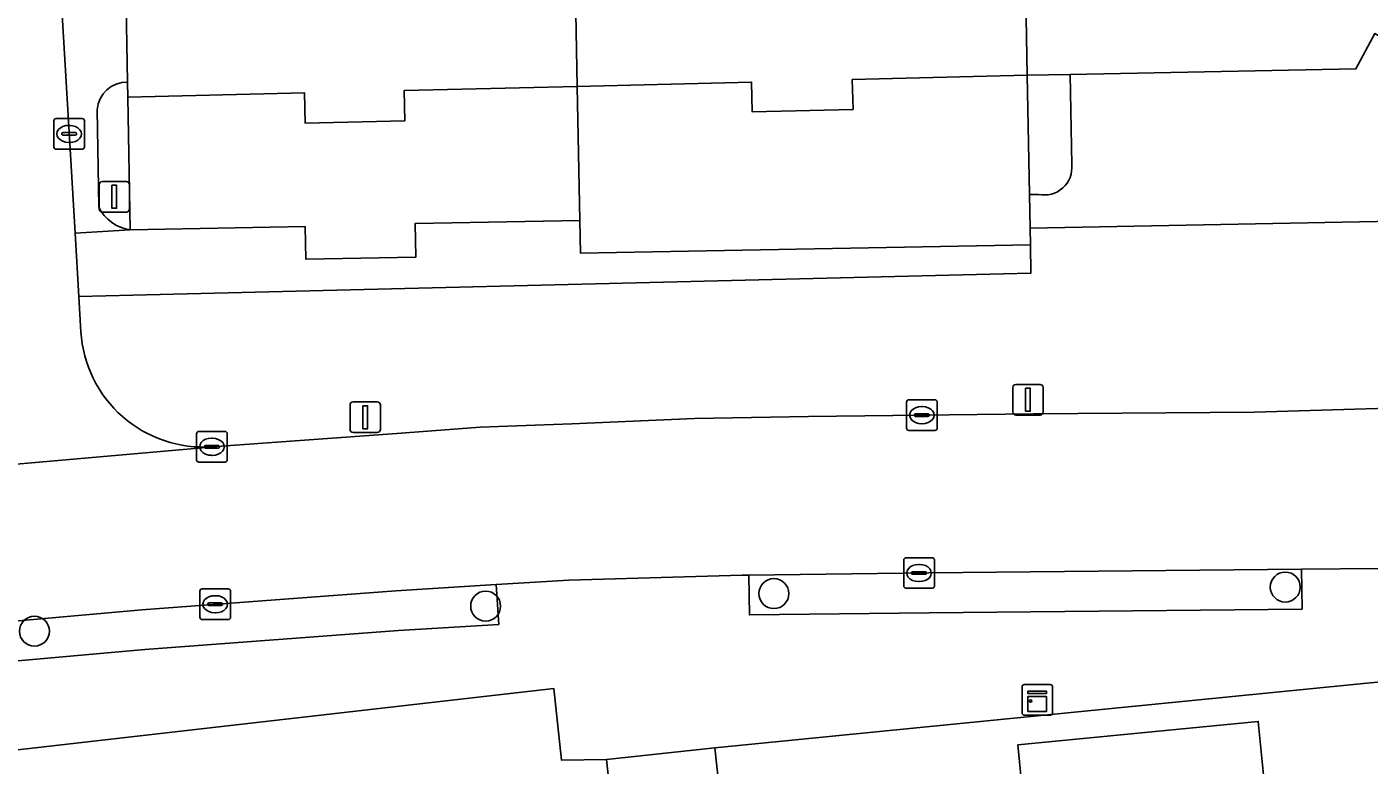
# Model space of a CAD drawing. Extents: x 158455 to 159797, y 387218 to 388672.
# Drawn here: x 159211.26 to 159255.07, y 388111.88 to 388135.99 of the extents above; entities that cross this region are included whole.
import ezdxf

# ---------------------------------------------------------------- set-up
doc = ezdxf.new("R2010")
doc.units = 0
for name, color, linetype in [('IMGEO_Boom', 7, 'Continuous'), ('IMGEO_Erf', 7, 'Continuous'), ('IMGEO_Kast', 7, 'Continuous'), ('IMGEO_Kolk', 7, 'Continuous'), ('IMGEO_Lichtmast', 7, 'Continuous'), ('IMGEO_Pand', 7, 'Continuous'), ('IMGEO_Pand_overbouw', 7, 'Continuous'), ('IMGEO_Parkeervlak_open', 7, 'Continuous'), ('IMGEO_Rijbaan_lokaal_open', 7, 'Continuous'), ('IMGEO_Verkeerseiland_open', 7, 'Continuous'), ('IMGEO_Voetpad_open', 7, 'Continuous')]:
    doc.layers.add(name, color=color, linetype=linetype)

msp = doc.modelspace()

# ---------------------------------------------------------------- linework, layer by layer
at = {"layer": 'IMGEO_Boom'}
for centre in [(159235.642, 388117.483), (159252.336, 388117.697), (159226.233, 388117.075), (159211.504, 388116.256)]:
    msp.add_circle(centre, 0.489, dxfattribs=at)
at = {"layer": 'IMGEO_Erf'}
for points in [[(159243.823, 388139.415), (159243.914, 388134.415), (159245.309, 388134.442), (159254.644, 388134.622), (159255.261, 388135.78)], [(159230.856, 388105.782), (159230.173, 388112.064), (159228.709, 388112.041), (159228.463, 388114.379), (159168.724, 388107.552)], [(159255.766, 388114.639), (159233.716, 388112.449), (159234.399, 388106.167)]]:
    msp.add_lwpolyline(points, dxfattribs=at)
for points in [[(159243.914, 388134.415), (159238.202, 388134.274), (159238.226, 388133.296), (159234.937, 388133.215), (159234.913, 388134.188), (159229.225, 388134.049), (159223.568, 388133.91), (159223.592, 388132.926), (159220.343, 388132.846), (159220.318, 388133.84), (159214.55, 388133.698), (159214.629, 388129.364), (159220.342, 388129.469), (159220.361, 388128.408), (159223.954, 388128.473), (159223.934, 388129.574), (159229.305, 388129.672), (159229.325, 388128.605), (159244.015, 388128.873), (159244.005, 388129.415), (159243.985, 388130.515)], [(159245.583, 388092.38), (159245.084, 388097.481), (159244.596, 388102.46), (159244.108, 388107.44), (159243.609, 388112.539), (159251.454, 388113.307), (159251.709, 388110.698), (159252.708, 388110.795), (159252.951, 388108.306), (159253.197, 388105.795), (159252.234, 388105.7), (159252.476, 388103.232), (159252.712, 388100.824), (159253.637, 388100.914), (159253.889, 388098.343), (159254.127, 388095.907), (159253.226, 388095.819), (159253.487, 388093.154)]]:
    msp.add_lwpolyline(points, close=True, dxfattribs=at)
at = {"layer": 'IMGEO_Kast'}
for p, q in [((159243.742, 388113.587), (159243.742, 388114.428)), ((159243.742, 388114.428), (159243.742, 388113.587)), ((159243.817, 388114.512), (159244.658, 388114.512)), ((159244.658, 388114.512), (159243.817, 388114.512)), ((159244.742, 388114.437), (159244.742, 388113.596)), ((159244.742, 388113.596), (159244.742, 388114.437)), ((159244.667, 388113.512), (159243.826, 388113.512)), ((159243.826, 388113.512), (159244.667, 388113.512))]:
    msp.add_line(p, q, dxfattribs=at)
for points in [[(159243.937, 388114.302), (159244.537, 388114.302), (159244.537, 388114.217), (159243.937, 388114.217), (159243.937, 388114.302)], [(159243.937, 388114.127), (159244.537, 388114.127), (159244.537, 388113.638), (159243.937, 388113.638), (159243.937, 388114.127)]]:
    msp.add_lwpolyline(points, dxfattribs=at)
msp.add_circle((159244.021, 388113.976), 0.0377, dxfattribs=at)
for centre, start, end in [((159243.82, 388114.434), 92.4484, 184.2845), ((159243.82, 388114.434), 92.4484, 184.2845), ((159244.664, 388114.434), 2.4484, 94.2845), ((159244.664, 388114.434), 2.4484, 94.2845), ((159243.82, 388113.59), 182.4484, 274.2845), ((159243.82, 388113.59), 182.4484, 274.2845), ((159244.664, 388113.59), 272.4484, 4.2845), ((159244.664, 388113.59), 272.4484, 4.2845)]:
    msp.add_arc(centre, 0.0779, start, end, dxfattribs=at)
at = {"layer": 'IMGEO_Kolk'}
for p, q in [((159212.137, 388132.071), (159212.137, 388132.923)), ((159212.212, 388132.997), (159213.064, 388132.997)), ((159212.625, 388132.777), (159212.65, 388132.777)), ((159213.138, 388132.923), (159213.138, 388132.071)), ((159212.396, 388132.491), (159212.396, 388132.503)), ((159212.834, 388132.454), (159212.436, 388132.454)), ((159212.439, 388132.54), (159212.837, 388132.54)), ((159212.88, 388132.503), (159212.88, 388132.491)), ((159213.064, 388131.997), (159212.212, 388131.997)), ((159212.648, 388132.217), (159212.623, 388132.217)), ((159239.973, 388122.887), (159239.973, 388123.739)), ((159240.048, 388123.813), (159240.9, 388123.813)), ((159240.461, 388123.593), (159240.486, 388123.593)), ((159240.974, 388123.739), (159240.974, 388122.887)), ((159240.232, 388123.307), (159240.232, 388123.319)), ((159240.67, 388123.27), (159240.272, 388123.27)), ((159240.275, 388123.356), (159240.673, 388123.356)), ((159240.716, 388123.319), (159240.716, 388123.307)), ((159216.798, 388121.853), (159216.798, 388122.705)), ((159216.873, 388122.779), (159217.725, 388122.779)), ((159217.799, 388122.705), (159217.799, 388121.853)), ((159240.9, 388122.813), (159240.048, 388122.813)), ((159240.484, 388123.033), (159240.459, 388123.033)), ((159217.057, 388122.273), (159217.057, 388122.285)), ((159217.495, 388122.236), (159217.097, 388122.236)), ((159217.1, 388122.322), (159217.498, 388122.322)), ((159217.286, 388122.559), (159217.311, 388122.559)), ((159217.541, 388122.285), (159217.541, 388122.273)), ((159217.309, 388121.999), (159217.284, 388121.999)), ((159217.725, 388121.779), (159216.873, 388121.779)), ((159239.879, 388117.73), (159239.879, 388118.582)), ((159239.954, 388118.656), (159240.806, 388118.656)), ((159240.367, 388118.436), (159240.392, 388118.436)), ((159240.88, 388118.582), (159240.88, 388117.73)), ((159240.138, 388118.15), (159240.138, 388118.162)), ((159240.576, 388118.113), (159240.178, 388118.113)), ((159240.181, 388118.199), (159240.579, 388118.199)), ((159240.39, 388117.876), (159240.365, 388117.876)), ((159240.622, 388118.162), (159240.622, 388118.15)), ((159216.904, 388116.71), (159216.904, 388117.562)), ((159216.979, 388117.636), (159217.831, 388117.636)), ((159217.392, 388117.416), (159217.417, 388117.416)), ((159217.905, 388117.562), (159217.905, 388116.71)), ((159240.806, 388117.656), (159239.954, 388117.656)), ((159217.163, 388117.13), (159217.163, 388117.142)), ((159217.601, 388117.093), (159217.203, 388117.093)), ((159217.206, 388117.179), (159217.604, 388117.179)), ((159217.647, 388117.142), (159217.647, 388117.13)), ((159217.831, 388116.636), (159216.979, 388116.636)), ((159217.415, 388116.856), (159217.39, 388116.856))]:
    msp.add_line(p, q, dxfattribs=at)
for points in [[(159212.137, 388132.071), (159212.137, 388132.923)], [(159212.212, 388132.997), (159213.064, 388132.997)], [(159213.138, 388132.923), (159213.138, 388132.071)], [(159213.064, 388131.997), (159212.212, 388131.997)], [(159239.973, 388122.887), (159239.973, 388123.739)], [(159240.048, 388123.813), (159240.9, 388123.813)], [(159240.974, 388123.739), (159240.974, 388122.887)], [(159216.798, 388121.853), (159216.798, 388122.705)], [(159216.873, 388122.779), (159217.725, 388122.779)], [(159217.799, 388122.705), (159217.799, 388121.853)], [(159240.9, 388122.813), (159240.048, 388122.813)], [(159217.725, 388121.779), (159216.873, 388121.779)], [(159239.879, 388117.73), (159239.879, 388118.582)], [(159239.954, 388118.656), (159240.806, 388118.656)], [(159240.88, 388118.582), (159240.88, 388117.73)], [(159216.904, 388116.71), (159216.904, 388117.562)], [(159216.979, 388117.636), (159217.831, 388117.636)], [(159217.905, 388117.562), (159217.905, 388116.71)], [(159240.806, 388117.656), (159239.954, 388117.656)], [(159217.831, 388116.636), (159216.979, 388116.636)]]:
    msp.add_lwpolyline(points, dxfattribs=at)
for centre, radius, start, end in [((159212.214, 388132.921), 0.0765, 91.552, 178.448), ((159212.214, 388132.921), 0.0765, 91.552, 178.448), ((159213.062, 388132.921), 0.0765, 1.552, 88.448), ((159213.062, 388132.921), 0.0765, 1.552, 88.448), ((159212.436, 388132.5), 0.0403, 85.8775, 175.7526), ((159212.433, 388132.49), 0.0366, 178.938, 274.7102), ((159212.837, 388132.497), 0.043, 264.8664, 352.4533), ((159212.841, 388132.502), 0.0386, 1.7309, 96.639), ((159212.214, 388132.073), 0.0765, 181.552, 268.448), ((159212.214, 388132.073), 0.0765, 181.552, 268.448), ((159213.062, 388132.073), 0.0765, 271.552, 358.448), ((159213.062, 388132.073), 0.0765, 271.552, 358.448), ((159240.05, 388123.737), 0.0765, 91.552, 178.448), ((159240.05, 388123.737), 0.0765, 91.552, 178.448), ((159240.898, 388123.737), 0.0765, 1.552, 88.448), ((159240.898, 388123.737), 0.0765, 1.552, 88.448), ((159240.272, 388123.316), 0.0403, 85.8775, 175.7526), ((159240.269, 388123.306), 0.0366, 178.938, 274.7102), ((159240.673, 388123.313), 0.043, 264.8664, 352.4533), ((159240.677, 388123.318), 0.0386, 1.7309, 96.639), ((159216.875, 388122.703), 0.0765, 91.552, 178.448), ((159216.875, 388122.703), 0.0765, 91.552, 178.448), ((159217.723, 388122.703), 0.0765, 1.552, 88.448), ((159217.723, 388122.703), 0.0765, 1.552, 88.448), ((159240.05, 388122.889), 0.0765, 181.552, 268.448), ((159240.05, 388122.889), 0.0765, 181.552, 268.448), ((159240.898, 388122.889), 0.0765, 271.552, 358.448), ((159240.898, 388122.889), 0.0765, 271.552, 358.448), ((159217.097, 388122.282), 0.0403, 85.8775, 175.7526), ((159217.094, 388122.272), 0.0366, 178.938, 274.7102), ((159217.498, 388122.279), 0.043, 264.8664, 352.4533), ((159217.502, 388122.284), 0.0386, 1.7309, 96.639), ((159216.875, 388121.855), 0.0765, 181.552, 268.448), ((159216.875, 388121.855), 0.0765, 181.552, 268.448), ((159217.723, 388121.855), 0.0765, 271.552, 358.448), ((159217.723, 388121.855), 0.0765, 271.552, 358.448), ((159239.956, 388118.58), 0.0765, 91.552, 178.448), ((159239.956, 388118.58), 0.0765, 91.552, 178.448), ((159240.804, 388118.58), 0.0765, 1.552, 88.448), ((159240.804, 388118.58), 0.0765, 1.552, 88.448), ((159240.178, 388118.159), 0.0403, 85.8775, 175.7526), ((159240.175, 388118.149), 0.0366, 178.938, 274.7102), ((159240.579, 388118.156), 0.043, 264.8664, 352.4533), ((159240.583, 388118.161), 0.0386, 1.7309, 96.639), ((159216.981, 388117.56), 0.0765, 91.552, 178.448), ((159216.981, 388117.56), 0.0765, 91.552, 178.448), ((159217.829, 388117.56), 0.0765, 1.552, 88.448), ((159217.829, 388117.56), 0.0765, 1.552, 88.448), ((159239.956, 388117.732), 0.0765, 181.552, 268.448), ((159239.956, 388117.732), 0.0765, 181.552, 268.448), ((159240.804, 388117.732), 0.0765, 271.552, 358.448), ((159240.804, 388117.732), 0.0765, 271.552, 358.448), ((159217.203, 388117.139), 0.0403, 85.8775, 175.7526), ((159217.2, 388117.129), 0.0366, 178.938, 274.7102), ((159217.604, 388117.136), 0.043, 264.8664, 352.4533), ((159217.608, 388117.141), 0.0386, 1.7309, 96.639), ((159216.981, 388116.712), 0.0765, 181.552, 268.448), ((159216.981, 388116.712), 0.0765, 181.552, 268.448), ((159217.829, 388116.712), 0.0765, 271.552, 358.448), ((159217.829, 388116.712), 0.0765, 271.552, 358.448)]:
    msp.add_arc(centre, radius, start, end, dxfattribs=at)
for centre, major_axis, ratio, start_param, end_param in [((159212.624, 388132.497), (-0.387, 0.002), 0.722429, 4.712389, 7.853982), ((159212.649, 388132.497), (-0.39, 0.002), 0.717154, 1.570796, 4.712389), ((159240.46, 388123.313), (-0.387, 0.002), 0.722429, 4.712389, 7.853982), ((159240.485, 388123.313), (-0.39, 0.002), 0.717154, 1.570796, 4.712389), ((159217.285, 388122.279), (-0.387, 0.002), 0.722429, 4.712389, 7.853982), ((159217.31, 388122.279), (-0.39, 0.002), 0.717154, 1.570796, 4.712389), ((159240.366, 388118.156), (-0.387, 0.002), 0.722429, 4.712389, 7.853982), ((159240.391, 388118.156), (-0.39, 0.002), 0.717154, 1.570796, 4.712389), ((159217.391, 388117.136), (-0.387, 0.002), 0.722429, 4.712389, 7.853982), ((159217.416, 388117.136), (-0.39, 0.002), 0.717154, 1.570796, 4.712389)]:
    msp.add_ellipse(centre, major_axis=major_axis, ratio=ratio, start_param=start_param, end_param=end_param, dxfattribs=at)
at = {"layer": 'IMGEO_Lichtmast'}
for p, q in [((159213.615, 388130.043), (159213.615, 388130.843)), ((159213.615, 388130.843), (159213.615, 388130.043)), ((159213.715, 388130.943), (159214.505, 388130.943)), ((159214.505, 388130.943), (159213.715, 388130.943)), ((159214.605, 388130.843), (159214.605, 388130.043)), ((159214.605, 388130.043), (159214.605, 388130.843)), ((159214.505, 388129.943), (159213.715, 388129.943)), ((159213.715, 388129.943), (159214.505, 388129.943)), ((159243.441, 388123.415), (159243.441, 388124.215)), ((159243.441, 388124.215), (159243.441, 388123.415)), ((159243.541, 388124.315), (159244.331, 388124.315)), ((159244.331, 388124.315), (159243.541, 388124.315)), ((159244.431, 388124.215), (159244.431, 388123.415)), ((159244.431, 388123.415), (159244.431, 388124.215)), ((159221.806, 388122.844), (159221.806, 388123.644)), ((159221.806, 388123.644), (159221.806, 388122.844)), ((159221.906, 388123.744), (159222.696, 388123.744)), ((159222.696, 388123.744), (159221.906, 388123.744)), ((159222.796, 388123.644), (159222.796, 388122.844)), ((159222.796, 388122.844), (159222.796, 388123.644)), ((159244.331, 388123.315), (159243.541, 388123.315)), ((159243.541, 388123.315), (159244.331, 388123.315)), ((159222.696, 388122.744), (159221.906, 388122.744)), ((159221.906, 388122.744), (159222.696, 388122.744))]:
    msp.add_line(p, q, dxfattribs=at)
for points in [[(159214.035, 388130.818), (159214.185, 388130.818), (159214.185, 388130.068), (159214.035, 388130.068), (159214.035, 388130.818)], [(159243.861, 388124.19), (159244.011, 388124.19), (159244.011, 388123.44), (159243.861, 388123.44), (159243.861, 388124.19)], [(159222.226, 388123.619), (159222.376, 388123.619), (159222.376, 388122.869), (159222.226, 388122.869), (159222.226, 388123.619)]]:
    msp.add_lwpolyline(points, dxfattribs=at)
for centre, start, end in [((159213.715, 388130.843), 90, 180), ((159213.715, 388130.843), 90, 180), ((159214.505, 388130.843), 0, 90), ((159214.505, 388130.843), 360, 90), ((159213.715, 388130.043), 180, 270), ((159213.715, 388130.043), 180, 270), ((159214.505, 388130.043), 270, 0), ((159214.505, 388130.043), 270, 0), ((159243.541, 388124.215), 90, 180), ((159243.541, 388124.215), 90, 180), ((159244.331, 388124.215), 0, 90), ((159244.331, 388124.215), 360, 90), ((159221.906, 388123.644), 90, 180), ((159221.906, 388123.644), 90, 180), ((159222.696, 388123.644), 0, 90), ((159222.696, 388123.644), 360, 90), ((159243.541, 388123.415), 180, 270), ((159243.541, 388123.415), 180, 270), ((159244.331, 388123.415), 270, 0), ((159244.331, 388123.415), 270, 0), ((159221.906, 388122.844), 180, 270), ((159221.906, 388122.844), 180, 270), ((159222.696, 388122.844), 270, 0), ((159222.696, 388122.844), 270, 0)]:
    msp.add_arc(centre, 0.1, start, end, dxfattribs=at)
at = {"layer": 'IMGEO_Pand'}
for points in [[(159229.225, 388134.049), (159234.913, 388134.188), (159234.937, 388133.215), (159238.226, 388133.296), (159238.202, 388134.274), (159243.914, 388134.415), (159243.823, 388139.415), (159243.796, 388140.912), (159238.261, 388140.811), (159238.215, 388143.384), (159234.658, 388143.319), (159234.705, 388140.761), (159229.105, 388140.659)], [(159229.225, 388134.049), (159229.105, 388140.659), (159223.569, 388140.558), (159223.522, 388143.105), (159220.07, 388143.042), (159220.117, 388140.484), (159214.428, 388140.38), (159214.541, 388134.186), (159214.55, 388133.698), (159220.318, 388133.84), (159220.343, 388132.846), (159223.592, 388132.926), (159223.568, 388133.91)], [(159244.108, 388107.44), (159252.951, 388108.306), (159252.708, 388110.795), (159251.709, 388110.698), (159251.454, 388113.307), (159243.609, 388112.539)], [(159230.173, 388112.064), (159230.856, 388105.782), (159234.399, 388106.167), (159233.716, 388112.449)]]:
    msp.add_lwpolyline(points, close=True, dxfattribs=at)
at = {"layer": 'IMGEO_Pand_overbouw'}
for points in [[(159243.914, 388134.415), (159238.202, 388134.274), (159238.226, 388133.296), (159234.937, 388133.215), (159234.913, 388134.188), (159229.225, 388134.049), (159229.305, 388129.672), (159229.325, 388128.605), (159244.015, 388128.873), (159244.005, 388129.415), (159243.985, 388130.515)], [(159214.55, 388133.698), (159214.629, 388129.364), (159220.342, 388129.469), (159220.361, 388128.408), (159223.954, 388128.473), (159223.934, 388129.574), (159229.305, 388129.672), (159229.225, 388134.049), (159223.568, 388133.91), (159223.592, 388132.926), (159220.343, 388132.846), (159220.318, 388133.84)]]:
    msp.add_lwpolyline(points, close=True, dxfattribs=at)
at = {"layer": 'IMGEO_Parkeervlak_open'}
for points in [[(159258.964, 388133.585), (159255.261, 388135.78), (159254.644, 388134.622), (159245.309, 388134.442), (159245.366, 388131.493)], [(159244.284, 388130.521), (159243.985, 388130.515), (159244.005, 388129.415), (159259.291, 388129.71), (159261.364, 388133.584), (159260.801, 388133.941), (159260.731, 388133.823), (159260.444, 388133.994)]]:
    msp.add_lwpolyline(points, dxfattribs=at)
for points in [[(159234.828, 388118.09), (159234.843, 388116.787), (159240.713, 388116.856), (159252.884, 388116.977), (159252.871, 388118.28), (159240.699, 388118.158)], [(159226.581, 388117.778), (159223.3, 388117.574), (159215.005, 388116.956), (159205.711, 388116.131), (159198.134, 388115.393), (159187.111, 388113.95), (159178.494, 388112.764), (159173.027, 388111.853), (159169.563, 388111.242), (159169.789, 388109.959), (159173.247, 388110.57), (159178.69, 388111.477), (159187.284, 388112.66), (159198.282, 388114.099), (159205.832, 388114.835), (159215.111, 388115.658), (159223.389, 388116.275), (159226.661, 388116.479)]]:
    msp.add_lwpolyline(points, close=True, dxfattribs=at)
msp.add_arc((159244.47, 388131.402), 0.9, 258.048, 5.821, dxfattribs=at)
at = {"layer": 'IMGEO_Rijbaan_lokaal_open'}
for points in [[(159213.022, 388126.037), (159212.953, 388127.192), (159212.83, 388129.257), (159211.537, 388151.054)], [(159256.069, 388123.556), (159251.328, 388123.408), (159244.113, 388123.358), (159236.767, 388123.269), (159233.051, 388123.204), (159229.043, 388123.03), (159226.055, 388122.915), (159223.337, 388122.709), (159217.303, 388122.28), (159217.229, 388122.269), (159205.089, 388121.196), (159205, 388121.195), (159196.552, 388120.39), (159190.526, 388119.63), (159182.23, 388118.443), (159179.498, 388118.06), (159177.862, 388117.83), (159170.542, 388116.526), (159171.523, 388114.211), (159133.733, 388105.65), (159132.8, 388106.224)], [(159205, 388121.195), (159205.089, 388121.196), (159217.229, 388122.269), (159217.303, 388122.28)], [(159140.625, 388105.053), (159141.063, 388105.15), (159147.892, 388106.671), (159159.34, 388109.219), (159159.902, 388109.344), (159161.571, 388109.681), (159168.419, 388111.04), (159169.563, 388111.242), (159173.027, 388111.853), (159178.494, 388112.764), (159187.111, 388113.95), (159198.134, 388115.393), (159205.711, 388116.131), (159215.005, 388116.956), (159223.3, 388117.574), (159226.581, 388117.778), (159228.946, 388117.925), (159234.612, 388118.087), (159234.828, 388118.09), (159240.699, 388118.158), (159252.871, 388118.28), (159255.399, 388118.305), (159258.294, 388118.475)]]:
    msp.add_lwpolyline(points, dxfattribs=at)
msp.add_arc((159217.018, 388126.273), 4.003, 183.382, 274.0777, dxfattribs=at)
at = {"layer": 'IMGEO_Verkeerseiland_open'}
for points in [[(159214.629, 388129.364), (159214.55, 388133.698), (159214.541, 388134.186)], [(159245.366, 388131.493), (159245.309, 388134.442), (159243.914, 388134.415), (159243.985, 388130.515), (159244.284, 388130.521)], [(159213.546, 388133.288), (159213.604, 388130.113)]]:
    msp.add_lwpolyline(points, dxfattribs=at)
for centre, radius, start, end in [((159214.522, 388133.207), 0.979, 88.8907, 175.2426), ((159244.47, 388131.402), 0.9, 258.048, 5.821), ((159214.818, 388130.698), 1.347, 205.7318, 261.9546)]:
    msp.add_arc(centre, radius, start, end, dxfattribs=at)
at = {"layer": 'IMGEO_Voetpad_open'}
for points in [[(159214.541, 388134.186), (159214.428, 388140.38), (159214.15, 388150.168), (159217.617, 388150.283), (159220.841, 388155.684), (159220.855, 388155.708), (159221.621, 388156.992), (159218.192, 388159.016), (159217.43, 388159.525), (159225.124, 388172.382), (159225.809, 388171.918), (159227.228, 388171.08), (159242.239, 388196.147), (159243.717, 388195.153), (159247.856, 388192.709), (159250.268, 388197.054), (159246.753, 388199.157), (159252.993, 388209.593), (159253.937, 388211.172)], [(159211.537, 388151.054), (159212.83, 388129.257), (159214.629, 388129.364)], [(159265.477, 388129.733), (159266.034, 388130.677), (159262.234, 388133.033), (159261.364, 388133.584), (159259.291, 388129.71), (159244.005, 388129.415), (159244.015, 388128.873), (159244.032, 388127.953), (159214.713, 388127.235), (159212.953, 388127.192), (159213.022, 388126.037)], [(159213.604, 388130.113), (159213.546, 388133.288)], [(159217.303, 388122.28), (159223.337, 388122.709), (159226.055, 388122.915), (159229.043, 388123.03), (159233.051, 388123.204), (159236.767, 388123.269), (159244.113, 388123.358), (159251.328, 388123.408), (159256.069, 388123.556)], [(159255.399, 388118.305), (159252.871, 388118.28), (159252.884, 388116.977), (159240.713, 388116.856), (159234.843, 388116.787), (159234.828, 388118.09), (159234.612, 388118.087), (159228.946, 388117.925), (159226.581, 388117.778), (159226.661, 388116.479), (159223.389, 388116.275), (159215.111, 388115.658), (159205.832, 388114.835), (159198.282, 388114.099), (159187.284, 388112.66), (159178.69, 388111.477)], [(159141.668, 388103.407), (159157.838, 388105.07), (159157.932, 388103.959), (159162.746, 388104.412), (159168.761, 388104.978), (159168.949, 388104.996), (159168.724, 388107.552), (159228.463, 388114.379)], [(159228.463, 388114.379), (159228.709, 388112.041), (159230.173, 388112.064), (159233.716, 388112.449), (159255.766, 388114.639)]]:
    msp.add_lwpolyline(points, dxfattribs=at)
msp.add_lwpolyline([(159220.342, 388129.469), (159214.629, 388129.364), (159212.83, 388129.257), (159212.953, 388127.192), (159214.713, 388127.235), (159244.032, 388127.953), (159244.015, 388128.873), (159229.325, 388128.605), (159229.305, 388129.672), (159223.934, 388129.574), (159223.954, 388128.473), (159220.361, 388128.408)], close=True, dxfattribs=at)
for centre, radius, start, end in [((159214.522, 388133.207), 0.979, 88.8907, 175.2426), ((159214.818, 388130.698), 1.347, 205.7318, 261.9546), ((159217.018, 388126.273), 4.003, 183.382, 274.0777)]:
    msp.add_arc(centre, radius, start, end, dxfattribs=at)

doc.saveas('drawing.dxf')
